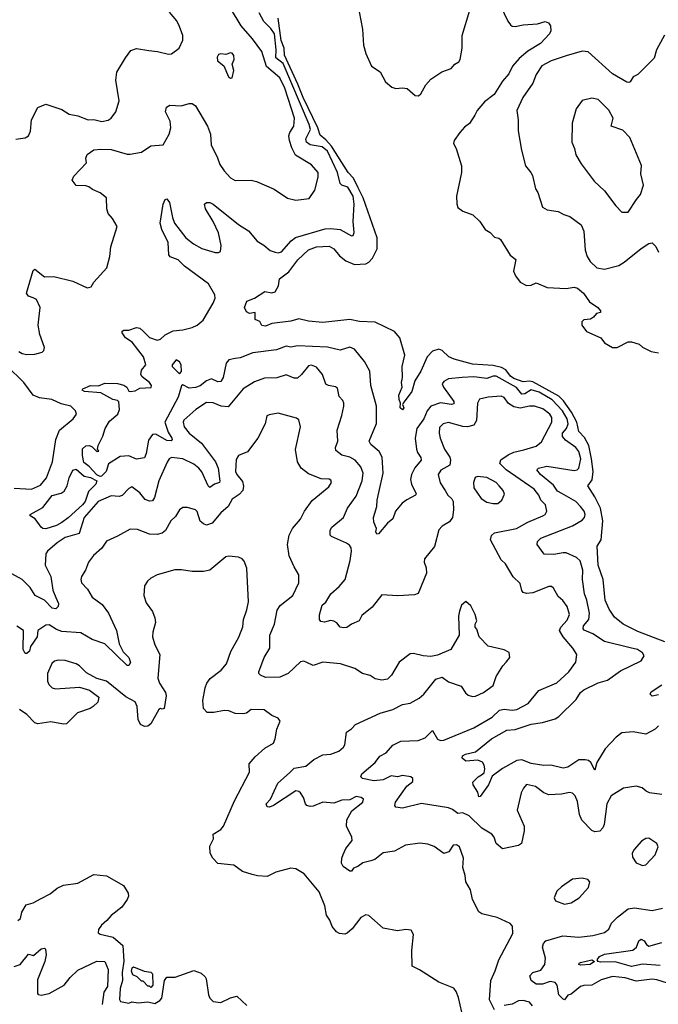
# Model space of a CAD drawing. Extents: x 2133461 to 2293071, y 753526 to 916327.
# Tile 327 of 459: x 2219130 to 2223144, y 897575 to 903765. Entities that reach past the tile are written whole.
import ezdxf

# ---------------------------------------------------------------- set-up
doc = ezdxf.new("R2010")
doc.units = 0

msp = doc.modelspace()

# ---------------------------------------------------------------- linework, layer by layer
at = {"layer": '0CON10XD'}
for points in [[(2219125, 901678.7), (2219145, 901665.3), (2219175, 901660), (2219225, 901662.7), (2219271.2, 901675), (2219282, 901685), (2219286, 901705), (2219255.8, 901785), (2219245.8, 901845), (2219258.8, 901955), (2219236.1, 902006.1), (2219215, 902016), (2219185, 902027.1), (2219171.9, 902045), (2219215, 902187.5), (2219225, 902196.7), (2219285, 902149.1), (2219345, 902150.4), (2219465, 902121.5), (2219555, 902078.6), (2219578.8, 902085), (2219595.8, 902115), (2219677.1, 902205), (2219695.6, 902275), (2219702.4, 902337.6), (2219743.3, 902465), (2219714.3, 902514.3), (2219685.6, 902545.6), (2219677.5, 902575), (2219676.2, 902645), (2219635, 902675.6), (2219587.1, 902697.1), (2219565, 902714), (2219545, 902720.8), (2219485, 902722.5), (2219460, 902755), (2219469.7, 902780.3), (2219550, 902865), (2219546.2, 902895), (2219553.3, 902916.7), (2219595, 902946.5), (2219639.6, 902950.4), (2219705, 902948.7), (2219805, 902919.6), (2219825, 902919.1), (2219895, 902931.9), (2219955, 902972.5), (2220032.7, 902977.3), (2220069.4, 903045), (2220078.9, 903085), (2220075.7, 903125.7), (2220047.1, 903185), (2220052, 903215), (2220073.3, 903226.7), (2220145, 903223.3), (2220195, 903238.5), (2220215, 903236.9), (2220235, 903224), (2220311.2, 903095), (2220328.5, 903045), (2220333.5, 902975), (2220371.7, 902901.7), (2220388.2, 902855), (2220415, 902814.2), (2220455, 902770.8), (2220485, 902754.4), (2220585, 902756.4), (2220617.6, 902747.6), (2220729.3, 902699.3), (2220812.9, 902642.9), (2220865, 902630.8), (2220950.3, 902639.7), (2220985, 902693.3), (2221006.9, 902775), (2221006.9, 902805), (2220965, 902851.4), (2220863.3, 902913.3), (2220839.6, 902959.6), (2220824.7, 903005), (2220822.2, 903035), (2220827.3, 903055), (2220853.8, 903095), (2220856.5, 903145), (2220796.5, 903335), (2220765, 903399.1), (2220680.3, 903470.3), (2220651.5, 903565), (2220593.1, 903645), (2220521.5, 903725), (2220455, 903836.9)], [(2221264.1, 903814.1), (2221284.2, 903705), (2221291.2, 903605), (2221305, 903552.5), (2221341.7, 903471.7), (2221395, 903436.7), (2221430, 903375), (2221469.5, 903339.5), (2221495, 903331.2), (2221535, 903336.2), (2221565, 903332), (2221615, 903287.5), (2221636.7, 903285), (2221652.1, 903297.9), (2221682, 903355), (2221715, 903391.2), (2221784.1, 903435.9), (2221841.7, 903458.3), (2221865.4, 903484.6), (2221890, 903500), (2221899.1, 903515), (2221910.4, 903585), (2221911.9, 903665), (2221959.2, 903825)], [(2222152.6, 903852.6), (2222198.6, 903755), (2222215, 903732), (2222225, 903724.2), (2222245, 903721.4), (2222295, 903731.8), (2222385, 903738.1), (2222433.6, 903753.6), (2222452.5, 903745), (2222466.7, 903725), (2222468.8, 903695), (2222458.8, 903675), (2222402.9, 903615), (2222323.5, 903566.5), (2222269, 903521), (2222227.5, 903472.5), (2222205, 903424.3), (2222165, 903378), (2222112.5, 903295), (2222050.8, 903249.2), (2222005.8, 903194.2), (2221989.8, 903165), (2221957.1, 903112.8), (2221925, 903089.6), (2221895.4, 903055), (2221861.2, 903005), (2221857, 902987), (2221873.9, 902953.9), (2221906.2, 902845), (2221906.2, 902805), (2221876, 902655), (2221876.4, 902606.4), (2221883.9, 902583.9), (2221915, 902560), (2221978.3, 902538.3), (2222022.5, 902495), (2222056.1, 902446.1), (2222087.3, 902427.3), (2222115, 902396.7), (2222141.7, 902391.7), (2222152.3, 902382.3), (2222212.5, 902285), (2222248.2, 902258.2), (2222233.7, 902183.7), (2222245.7, 902155), (2222275, 902114.2), (2222315, 902093.8), (2222345, 902096.2), (2222375, 902110), (2222445, 902080.8), (2222564.1, 902075.9), (2222614.2, 902084.2), (2222635, 902077.1), (2222673.8, 902045), (2222712, 901992), (2222763.3, 901955), (2222780, 901935), (2222780, 901925), (2222755, 901917.5), (2222735.9, 901894.1), (2222718, 901882), (2222675, 901878.8), (2222664, 901865), (2222663.9, 901843.9), (2222693.3, 901805), (2222783.3, 901765), (2222805, 901734), (2222855, 901704.2), (2222885, 901704), (2222955, 901738.6), (2222975, 901740), (2223024.2, 901724.2), (2223045, 901706.7), (2223098.9, 901678.9), (2223145, 901670.9)], [(2219105, 903014), (2219165, 903021.2), (2219185.8, 903034.2), (2219196.9, 903063.1), (2219203.3, 903135), (2219245, 903212), (2219295, 903232.9), (2219395, 903200), (2219440.3, 903170.3), (2219495, 903160.8), (2219560, 903135), (2219595, 903136.2), (2219645.6, 903125.6), (2219686.9, 903133.1), (2219705, 903145.8), (2219734.4, 903185), (2219755.8, 903255), (2219733.5, 903385), (2219740.6, 903435), (2219794.5, 903525.5), (2219829.5, 903570.5), (2219865, 903584.2), (2219941.7, 903571.7), (2219995.5, 903565.5), (2220065, 903547.5), (2220085, 903550), (2220133.3, 903585), (2220156, 903635), (2220155.8, 903665), (2220135, 903722.5), (2220117.3, 903757.3), (2220070.9, 903810.9)], [(2223185, 899854), (2223015, 899917.9), (2222922.9, 899965), (2222869.1, 900009.1), (2222835, 900059.2), (2222809.6, 900115), (2222797.6, 900245), (2222765.9, 900335), (2222759.2, 900455), (2222784.2, 900495.8), (2222795.3, 900615), (2222779.8, 900695), (2222745.4, 900765), (2222701.2, 900835), (2222727.6, 900872.4), (2222734, 900925), (2222724.8, 901005.2), (2222707.1, 901087), (2222679.2, 901139.2), (2222644.1, 901175), (2222631.3, 901235), (2222597.3, 901297.3), (2222548.2, 901368.2), (2222518, 901398), (2222355, 901489), (2222335, 901493), (2222295, 901487.6), (2222235, 901508.4), (2222215, 901523.4), (2222185, 901562.8), (2222157.4, 901577.4), (2222105, 901590.8), (2221975, 901599.8), (2221861.5, 901631.5), (2221828, 901645), (2221784.3, 901684.3), (2221765, 901694.2), (2221725, 901681.5), (2221690.7, 901645), (2221652.1, 901555), (2221614.2, 901495), (2221595, 901426.7), (2221540, 901355), (2221536.7, 901345), (2221543.8, 901325), (2221535, 901312), (2221521.9, 901325), (2221524, 901355), (2221515, 901376.7), (2221512.8, 901405), (2221534.3, 901455), (2221528.8, 901485), (2221535.4, 901515), (2221533.3, 901585), (2221551.5, 901655), (2221518.9, 901765), (2221485, 901805.6), (2221365, 901862.9), (2221265, 901867.3), (2221205, 901880.7), (2221035, 901861.1), (2220945, 901870), (2220885, 901884.5), (2220835, 901869.6), (2220715.7, 901854.3), (2220675, 901838.8), (2220651.7, 901841.7), (2220638.3, 901868.3), (2220610.7, 901880.7), (2220610, 901925), (2220575, 901917.5), (2220555, 901927.5), (2220543.8, 901955), (2220557.5, 901995), (2220606.3, 902013.7), (2220671.2, 902055), (2220715, 902048.1), (2220735.5, 902054.5), (2220757.4, 902092.6), (2220763.8, 902135), (2220820.8, 902179.2), (2220877.5, 902255), (2220945, 902316.9), (2220995, 902336), (2221075, 902340.9), (2221105, 902323.8), (2221140.7, 902280.7), (2221179.4, 902249.4), (2221235, 902226.2), (2221305, 902229.7), (2221325, 902241.1), (2221346.5, 902265), (2221377, 902325), (2221376.1, 902393.9), (2221288.7, 902645), (2221257.2, 902707.2), (2221228, 902768), (2221194.1, 902804.1), (2221088.9, 902968.9), (2221055, 903008.5), (2221018, 903038), (2221003.9, 903085), (2220910.6, 903275), (2220879, 903359), (2220795, 903542.1), (2220791.6, 903585), (2220774.1, 903634.1), (2220755.2, 903775)], [(2221232.7, 902427.3), (2221226.1, 902495), (2221232, 902605), (2221225, 902655.6), (2221192.3, 902712.3), (2221155, 902724.6), (2221145.2, 902735.2), (2221127.6, 902805), (2221065, 902938.4), (2221031.1, 902965), (2220955, 902979), (2220932.1, 902995), (2220928.1, 903015), (2220956.9, 903075), (2220950.3, 903105), (2220785, 903488.4), (2220739.5, 903525), (2220741.9, 903575), (2220732.4, 903675), (2220709.2, 903709.2), (2220663.9, 903753.9), (2220635, 903806.9)], [(2223182.2, 903667.8), (2223133.3, 903575), (2223116.8, 903523.2), (2223015, 903420), (2222985, 903406.2), (2222967.5, 903375), (2222959.3, 903370.7), (2222945, 903372), (2222855, 903424.4), (2222703, 903563), (2222665, 903565.7), (2222565, 903538.1), (2222470, 903505), (2222412, 903475), (2222375, 903420), (2222354.2, 903365), (2222292, 903275), (2222253.6, 903193.6), (2222263.3, 903135), (2222263.8, 903065), (2222284, 902945), (2222310, 902845), (2222343.3, 902803.3), (2222352.9, 902785), (2222371.9, 902701.9), (2222387.3, 902677.3), (2222416.1, 902586.1), (2222445, 902570), (2222515, 902558.8), (2222549.3, 902539.3), (2222587.3, 902527.3), (2222658, 902475), (2222675.8, 902435), (2222684.2, 902315), (2222695.8, 902275), (2222715, 902244.2), (2222758, 902205), (2222805, 902195.6), (2222895, 902219.4), (2222929.9, 902240.1), (2223035, 902326.2), (2223085, 902357.8), (2223105, 902361.2), (2223128.8, 902338.8), (2223145, 902302.5)], [(2220455, 903397.5), (2220465, 903400), (2220476.2, 903445), (2220466.2, 903485), (2220478, 903515), (2220475, 903540), (2220465, 903553.3), (2220455, 903556.2), (2220425, 903546.7), (2220395, 903550), (2220380, 903545), (2220370.7, 903529.3), (2220372.5, 903505), (2220412.5, 903475), (2220442.5, 903405), (2220455, 903397.5)], [(2222955, 902553.8), (2223005.6, 902634.4), (2223032, 902665), (2223050.8, 902725), (2223034.2, 902795), (2223037, 902847), (2222965.6, 903025), (2222920.2, 903070.2), (2222846.7, 903095), (2222859.4, 903145), (2222832.9, 903195), (2222765, 903263.3), (2222725, 903271.2), (2222664.2, 903255.8), (2222628, 903205), (2222602.9, 903115), (2222599.2, 902995), (2222617.5, 902955), (2222626, 902915), (2222658.3, 902858.3), (2222739.7, 902749.7), (2222805, 902688.8), (2222876, 902595), (2222915, 902553.8), (2222955, 902553.8)], [(2223145, 899326.2), (2223123.3, 899305), (2223065, 899274), (2222985, 899287.5), (2222915, 899280.8), (2222878, 899255), (2222808.7, 899181.3), (2222757.5, 899095), (2222745, 899047.5), (2222720, 899095), (2222705, 899106.9), (2222685, 899112.2), (2222645, 899111.9), (2222575, 899066.4), (2222545, 899060), (2222467.6, 899077.6), (2222425, 899075.6), (2222345, 899089.2), (2222285, 899111.4), (2222255, 899108.9), (2222165, 899058.5), (2222100.2, 899009.8), (2222077.1, 898955), (2222025, 898882), (2222015, 898880), (2222009.3, 898909.3), (2221980.6, 898955), (2221977.5, 898972.5), (2222010.8, 899005), (2222033.2, 899016.8), (2222048.6, 899031.4), (2222053.3, 899055), (2222049.1, 899079.1), (2222037.8, 899097.8), (2222009.3, 899109.3), (2221935, 899103.4), (2221911.9, 899121.9), (2221912.6, 899137.4), (2221931.9, 899148.1), (2221995, 899162.7), (2222095.2, 899244.8), (2222191.7, 899298.2), (2222245, 899303.5), (2222345, 899336.1), (2222415, 899346.4), (2222495, 899370), (2222519.5, 899385), (2222627.7, 899492.3), (2222655.2, 899534.8), (2222675, 899552.1), (2222764.8, 899595.2), (2222825, 899613.1), (2222905, 899671.5), (2223036.2, 899735), (2223053.8, 899765), (2223044, 899785), (2223013.8, 899805), (2222966.8, 899816.8), (2222805, 899856.7), (2222731.9, 899905), (2222677.2, 899927.2), (2222672.1, 899935), (2222674, 899955), (2222707.3, 899995), (2222711.6, 900035), (2222694.8, 900114.8), (2222679.6, 900155), (2222668.2, 900245), (2222670, 900305), (2222652.4, 900362.4), (2222630, 900385), (2222565, 900412.4), (2222545, 900414), (2222487.7, 900402.3), (2222425.4, 900405.4), (2222382.5, 900465), (2222384.3, 900485), (2222405.8, 900505), (2222605, 900583.1), (2222665, 900618.1), (2222680, 900635), (2222683.3, 900655), (2222677.8, 900675), (2222654.4, 900705), (2222624.5, 900735), (2222537, 900787), (2222511, 900801), (2222485, 900837.9), (2222403.5, 900905), (2222380, 900935), (2222390, 900945), (2222442.7, 900957.3), (2222615, 900931.8), (2222634.7, 900935.3), (2222644.1, 900945.9), (2222657.4, 901005), (2222645, 901050.6), (2222625.5, 901075), (2222561.3, 901121.3), (2222541.2, 901145), (2222542.4, 901165), (2222567.1, 901195), (2222576.4, 901225), (2222570.6, 901255), (2222541.7, 901305), (2222477, 901375), (2222395, 901424), (2222345, 901438.9), (2222305, 901413), (2222285, 901411.1), (2222252.5, 901452.4), (2222125, 901524.2), (2222105, 901524.7), (2222065, 901508.2), (2221985, 901520), (2221910, 901515), (2221824, 901506), (2221795, 901490.8), (2221785.7, 901475), (2221793.5, 901455), (2221858.2, 901365), (2221859.2, 901350.8), (2221843.7, 901346.3), (2221775, 901355.3), (2221713.6, 901335), (2221690.3, 901305), (2221670, 901255), (2221626.2, 901195), (2221615.3, 901135), (2221624, 901065), (2221629.6, 901045), (2221652, 901012), (2221653.4, 900996.6), (2221613.3, 900946.8), (2221592.9, 900905), (2221587.1, 900875), (2221591.8, 900845), (2221621.2, 900785), (2221617.5, 900775), (2221563, 900747), (2221534.3, 900725), (2221492.2, 900675), (2221475, 900626.7), (2221441.1, 900598.9), (2221385, 900533.3), (2221375, 900530), (2221367.5, 900545), (2221373, 900567), (2221355.5, 900605.5), (2221352.7, 900635), (2221374.5, 900705), (2221376.1, 900745), (2221387.9, 900792.1), (2221413.6, 900915), (2221407.5, 901015), (2221389.9, 901049.9), (2221336.9, 901095), (2221325.6, 901115), (2221373.1, 901226.9), (2221371.5, 901335), (2221336.4, 901465), (2221330, 901555), (2221297.1, 901615), (2221235, 901693.1), (2221205, 901706.5), (2221145, 901688.1), (2221065, 901707.1), (2220875, 901714.6), (2220835, 901706.5), (2220805, 901713.3), (2220745, 901690), (2220595, 901669.6), (2220515, 901639.3), (2220484.3, 901634.3), (2220445, 901625.7), (2220426.9, 901605), (2220408.8, 901515), (2220395, 901490), (2220375, 901488), (2220335, 901506.5), (2220305, 901494.3), (2220265, 901463.2), (2220235, 901452), (2220195, 901449.3), (2220155, 901469.2), (2220146.8, 901463.2), (2220125, 901392), (2220042.1, 901235), (2220062.2, 901172.2), (2220085.8, 901134.2), (2220088.6, 901125), (2220082.9, 901117.1), (2220055, 901120), (2219985, 901160), (2219965, 901156.7), (2219939.1, 901120.9), (2219925, 901037.5), (2219915, 901010.8), (2219865, 901001.5), (2219815, 901023.8), (2219760.9, 901019.1), (2219687.5, 900972.5), (2219673.1, 900925), (2219645, 900894.5), (2219635, 900892.5), (2219614.1, 900904.1), (2219565.9, 900955.9), (2219532.1, 900982.1), (2219524.6, 901025.4), (2219525, 901067.5), (2219545, 901086.9), (2219568, 901088), (2219585, 901080), (2219615, 901050), (2219628.3, 901051.7), (2219620, 901065), (2219623, 901087), (2219652.7, 901147.3), (2219666.5, 901195), (2219695, 901241.9), (2219747.1, 901285), (2219758, 901315), (2219752.5, 901362.5), (2219745, 901370), (2219715, 901377.8), (2219639.8, 901419.8), (2219536.7, 901426.7), (2219523.3, 901435), (2219527.5, 901445), (2219574.5, 901465.5), (2219625, 901464), (2219665, 901478.9), (2219745, 901476.9), (2219785, 901468), (2219802.5, 901455), (2219815, 901430), (2219825, 901427.5), (2219855, 901432.5), (2219885, 901447.5), (2219957, 901453), (2219957.5, 901465), (2219946.7, 901485), (2219900.3, 901520.3), (2219891.4, 901535), (2219895, 901562), (2219923.3, 901595), (2219908.5, 901645), (2219837.5, 901737.5), (2219795, 901764.2), (2219773, 901797), (2219773.6, 901806.4), (2219785, 901812.5), (2219815, 901813.3), (2219865, 901829.2), (2219885, 901825.8), (2219906, 901806), (2219945, 901767.5), (2219995, 901749.7), (2220015, 901756.6), (2220045, 901783.3), (2220095, 901808.2), (2220155.5, 901814.5), (2220215, 901830.5), (2220245.7, 901845), (2220282.9, 901875), (2220347, 901983), (2220357.5, 902015), (2220355.5, 902035), (2220316.9, 902105), (2220166.2, 902216.2), (2220125.8, 902255.8), (2220075, 902274.4), (2220066.3, 902286.3), (2220062.1, 902365), (2220023.6, 902445), (2220012, 902485), (2220032.4, 902605), (2220045, 902634.2), (2220055, 902638), (2220070.9, 902615), (2220090.4, 902520.4), (2220103.9, 902485), (2220173.7, 902393.7), (2220223.3, 902355), (2220275, 902326.2), (2220357.8, 902302.2), (2220379.4, 902300.6), (2220392.3, 902307.7), (2220396.4, 902345), (2220378.9, 902425), (2220346.9, 902496.9), (2220297.5, 902575), (2220292.5, 902605), (2220305, 902616.2), (2220325, 902615.7), (2220346, 902605), (2220505, 902477.1), (2220568.2, 902438.2), (2220621.5, 902371.5), (2220665, 902346.9), (2220705, 902314.4), (2220735, 902303.6), (2220755, 902300), (2220775, 902305.6), (2220835.2, 902374.8), (2220864.3, 902395.7), (2221050.2, 902449.8), (2221085, 902452.4), (2221144.7, 902444.7), (2221215, 902406.2), (2221225, 902407.5), (2221232.7, 902427.3)], [(2219095, 900820.4), (2219205, 900812.5), (2219261.4, 900838.6), (2219297.8, 900885), (2219336.9, 900985), (2219357.1, 901125), (2219380, 901185), (2219466.2, 901255), (2219486.2, 901285), (2219480, 901305), (2219452, 901335), (2219390.2, 901350.2), (2219332, 901378), (2219255, 901388.5), (2219214.4, 901405), (2219156.2, 901485), (2219049.3, 901589.3)], [(2223165, 898894), (2223087.5, 898905), (2223066.7, 898915), (2223043, 898937), (2223005, 898947.5), (2222925, 898934.3), (2222848, 898885), (2222820.6, 898835), (2222803.3, 898705), (2222795, 898683.8), (2222776.4, 898663.6), (2222745, 898658.6), (2222725, 898668), (2222663.4, 898733.4), (2222648.9, 898768.9), (2222635, 898851.2), (2222621.4, 898885), (2222605, 898902), (2222585, 898907.5), (2222535, 898895.7), (2222455, 898891.4), (2222425, 898904), (2222372, 898945), (2222315, 898956.5), (2222295.6, 898935), (2222281.1, 898905), (2222256, 898795), (2222300.8, 898695), (2222300.8, 898665), (2222284.1, 898585.9), (2222265, 898574.3), (2222165, 898552), (2222125.3, 898585.3), (2222112.2, 898625), (2222097.1, 898645), (2222035, 898682.5), (2221955, 898759.6), (2221915, 898778.5), (2221883.3, 898775), (2221850.7, 898800.7), (2221825, 898811.1), (2221655, 898838.5), (2221535, 898808.6), (2221494.2, 898814.2), (2221486.7, 898825), (2221492, 898845), (2221563.6, 898946.4), (2221600, 898975), (2221600, 898995), (2221587.5, 899005), (2221535, 899013.6), (2221504.2, 899005.8), (2221465, 899011.2), (2221415, 898986.2), (2221355, 898979.3), (2221285, 898994.4), (2221273.8, 899005), (2221280, 899025), (2221364.4, 899095.6), (2221394.4, 899135.6), (2221433.2, 899156.8), (2221475.5, 899204.5), (2221525, 899230.4), (2221633.7, 899233.7), (2221678.9, 899251.1), (2221725, 899297.5), (2221755, 899241.4), (2221773.8, 899233.8), (2221795, 899235.5), (2221985, 899312.3), (2222099, 899381), (2222145, 899424.2), (2222175, 899429.7), (2222225, 899424), (2222255, 899428.9), (2222325, 899465.5), (2222392.9, 899547.1), (2222505, 899595.5), (2222581.9, 899665), (2222624.3, 899725), (2222631.4, 899775), (2222606.9, 899815), (2222544.8, 899884.8), (2222523.3, 899925), (2222530, 899945), (2222570.9, 899989.1), (2222584.6, 900025), (2222570, 900075), (2222544, 900114), (2222515, 900138.6), (2222485, 900191.2), (2222471.7, 900201.7), (2222455, 900202.5), (2222355, 900162.1), (2222315, 900157.5), (2222293.8, 900163.8), (2222285.6, 900175.6), (2222275, 900220), (2222232.1, 900262.1), (2222184, 900345), (2222155, 900370), (2222088.5, 900495), (2222095, 900522.5), (2222115, 900538.8), (2222253.1, 900566.9), (2222323.1, 900606.9), (2222417.5, 900645), (2222431.9, 900655), (2222443.1, 900675), (2222435.6, 900715), (2222404.7, 900744.7), (2222392.3, 900775), (2222363.3, 900813.3), (2222186.9, 900935), (2222147.7, 900975), (2222153.1, 900996.9), (2222200.6, 901029.4), (2222235, 901045.9), (2222299.3, 901060.7), (2222377, 901083), (2222408.9, 901111.1), (2222474.6, 901235), (2222475, 901263.3), (2222462.7, 901285), (2222418.2, 901318.2), (2222365.5, 901334.5), (2222335, 901335.3), (2222275, 901323.6), (2222235, 901331.5), (2222202.8, 901352.8), (2222175, 901389.5), (2222155, 901397.7), (2222075, 901391.8), (2222020.5, 901379.5), (2222006.7, 901355), (2222000.5, 901245), (2221985, 901216.6), (2221945, 901204.3), (2221915, 901206.5), (2221825, 901233.5), (2221792.5, 901225), (2221769.1, 901200.9), (2221765.7, 901165), (2221772.2, 901135), (2221800.4, 901065), (2221833.4, 901015), (2221837.1, 900995), (2221832.7, 900965), (2221776.9, 900933.1), (2221760, 900905), (2221772.7, 900852.7), (2221803.3, 900805), (2221820, 900775), (2221845, 900753.5), (2221855.3, 900735.3), (2221857.4, 900682.6), (2221850.6, 900635), (2221831.9, 900608.1), (2221785, 900580), (2221765, 900558), (2221736.7, 900453.3), (2221673.8, 900375), (2221671.2, 900355), (2221685, 900320), (2221685.8, 900285), (2221635, 900156.7), (2221611.7, 900148.3), (2221507.1, 900142.9), (2221405, 900149.2), (2221345, 900070.8), (2221279.7, 900020.3), (2221263.3, 899985), (2221215, 899965.8), (2221185.6, 899944.4), (2221165, 899942), (2221145, 899946.7), (2221124.2, 899974.2), (2221105, 899984.3), (2221083, 899987), (2221045, 899977.1), (2221022.3, 899982.3), (2221013.6, 899993.6), (2221013.9, 900023.9), (2221031.2, 900085), (2221055, 900103.3), (2221085.6, 900155), (2221138.9, 900201.1), (2221174.7, 900245.3), (2221207.7, 900365), (2221216, 900424), (2221212.9, 900445), (2221202, 900462), (2221185, 900473.8), (2221090, 900515), (2221082, 900525), (2221080.8, 900555), (2221092, 900575), (2221166, 900635), (2221190.6, 900695), (2221245, 900769.2), (2221281.8, 900865), (2221288.2, 900915), (2221274, 900954), (2221239.4, 900995), (2221205, 901013.8), (2221155, 901026.5), (2221117.6, 901057.6), (2221114.5, 901075), (2221129.4, 901115), (2221125.7, 901184.3), (2221153.8, 901276.2), (2221168.2, 901335), (2221167.5, 901355), (2221161.3, 901371.3), (2221138.6, 901395), (2221127.4, 901447.4), (2221115, 901456.9), (2221070, 901465), (2221055, 901474.4), (2221033.1, 901535), (2220995, 901580.4), (2220965, 901592.3), (2220945, 901589.1), (2220901.8, 901535), (2220875, 901511.2), (2220855, 901512), (2220805, 901532.9), (2220746.1, 901513.9), (2220669.3, 901510.7), (2220605, 901488.5), (2220535, 901444.3), (2220439.5, 901330.5), (2220395.6, 901335.6), (2220345, 901355.7), (2220305, 901358), (2220236.2, 901315), (2220162.2, 901247.8), (2220157.8, 901235), (2220163.6, 901205), (2220195.6, 901165), (2220273.2, 901103.2), (2220360.3, 900985), (2220376.9, 900945), (2220387.1, 900862.9), (2220386.2, 900855), (2220355, 900845.5), (2220325, 900824.2), (2220313.6, 900835), (2220275, 900921.5), (2220255, 900945.3), (2220225, 900970.3), (2220155.6, 901005), (2220085, 901012.5), (2220070, 901005), (2220056.7, 900983.3), (2220004.8, 900865.2), (2219978.2, 900761.8), (2219965, 900740.6), (2219945, 900737.1), (2219918.8, 900748.8), (2219885, 900790.8), (2219835, 900827.5), (2219815, 900816.7), (2219775, 900774.5), (2219755, 900768.2), (2219705, 900771.1), (2219623.7, 900736.3), (2219534.6, 900635), (2219504.7, 900535.3), (2219415, 900510), (2219365, 900475.5), (2219305.5, 900424.5), (2219293.6, 900406.4), (2219291.1, 900335), (2219325.3, 900265), (2219338.8, 900178.8), (2219356.6, 900133.4)], [(2220135, 901537.5), (2220146.7, 901553.3), (2220145.2, 901595.2), (2220135, 901614.4), (2220114.2, 901625.8), (2220088, 901595), (2220087.5, 901585), (2220135, 901537.5)], [(2222186.7, 899725), (2222210, 899755), (2222205.9, 899785.9), (2222175, 899803.3), (2222075, 899826.7), (2222017.5, 899885), (2222003.6, 899933.6), (2221993.3, 899945), (2221993.3, 899965), (2222002.5, 899985), (2221993.3, 900025), (2221965, 900080), (2221935, 900107.5), (2221907.5, 900085), (2221894.1, 900045.9), (2221888.8, 900015), (2221891.2, 899895), (2221840, 899805), (2221755, 899770), (2221715, 899762), (2221665, 899765.8), (2221605, 899781.2), (2221585, 899778), (2221514, 899725), (2221466.6, 899643.4), (2221441.7, 899618.3), (2221405, 899612.9), (2221365, 899620.8), (2221331.7, 899641.7), (2221285, 899655.8), (2221236.8, 899686.8), (2221146.4, 899716.4), (2221035, 899725.5), (2220975, 899706), (2220935, 899724.5), (2220915, 899731.9), (2220895, 899727.5), (2220817.5, 899655), (2220765, 899631.9), (2220675, 899630), (2220642.5, 899645), (2220633.3, 899655), (2220633.8, 899665), (2220666, 899755), (2220702.2, 899815), (2220702.5, 899895), (2220731.6, 899965), (2220747.2, 900052.8), (2220767.2, 900082.8), (2220846.9, 900145), (2220884.3, 900225), (2220884, 900275), (2220854.3, 900324.3), (2220823.5, 900395), (2220813.2, 900465), (2220823.8, 900525), (2220845, 900566.9), (2220895, 900625.7), (2220919.5, 900675), (2220968.3, 900741.7), (2221072.4, 900827.6), (2221090, 900855), (2221085, 900870), (2221075, 900876), (2221025, 900879.2), (2220945, 900910), (2220900, 900945), (2220875.8, 900985), (2220862.4, 901062.4), (2220895.7, 901204.3), (2220885, 901250), (2220870.5, 901260.5), (2220755, 901291.9), (2220698.8, 901281.2), (2220684, 901275), (2220672.2, 901225), (2220626.3, 901133.7), (2220560.9, 901049.1), (2220505.6, 901024.4), (2220489.7, 901000.3), (2220486.7, 900925), (2220495.6, 900905), (2220530.9, 900860.9), (2220537.1, 900832.9), (2220532.3, 900805), (2220509.9, 900780.1), (2220465, 900750), (2220441.1, 900705), (2220395, 900665.6), (2220340.4, 900599.6), (2220305, 900588), (2220284.7, 900594.7), (2220265, 900612.5), (2220245, 900673.3), (2220235, 900683.8), (2220185, 900697.5), (2220155, 900698.8), (2220135, 900683.3), (2220109.1, 900640.9), (2220080.8, 900615), (2220046.1, 900553.9), (2220025, 900536), (2219995, 900529.5), (2219945, 900529.6), (2219870.8, 900560.8), (2219825, 900562.9), (2219745, 900517.1), (2219675, 900486), (2219646.7, 900443.3), (2219593.1, 900396.9), (2219562.9, 900355), (2219544.4, 900305), (2219519.2, 900265), (2219514.2, 900245), (2219518, 900225), (2219557.1, 900185), (2219585.8, 900135), (2219647.6, 900087.6), (2219687.9, 900035), (2219738.4, 899925), (2219755, 899840.6), (2219781.2, 899791.2), (2219816.8, 899755), (2219826, 899724), (2219815, 899704.4), (2219805, 899705.5), (2219665, 899842.2), (2219585, 899868.6), (2219515, 899911.1), (2219395, 899919.7), (2219361.6, 899931.6), (2219315, 899960.6), (2219295, 899958.6), (2219244.7, 899925.3), (2219238.9, 899885), (2219198.2, 899825), (2219191.4, 899795), (2219175, 899781.4), (2219165, 899780.8), (2219151.9, 899805), (2219154.3, 899925), (2219112.5, 899952.5)], [(2219295, 900564.6), (2219275.6, 900565.6), (2219264.5, 900574.5), (2219227, 900627), (2219196.7, 900645), (2219196.7, 900655), (2219275, 900699.1), (2219335, 900773.9), (2219391.1, 900788.9), (2219409.3, 900800.7), (2219428.2, 900835), (2219440, 900885), (2219465, 900931.9), (2219485, 900939.2), (2219535, 900896.2), (2219575, 900886.2), (2219613.8, 900865), (2219608.8, 900845), (2219561.7, 900798.3), (2219540.9, 900735), (2219525, 900715.4), (2219435, 900633.8), (2219394.4, 900605), (2219361.4, 900585), (2219295, 900564.6)], [(2222105, 900722.5), (2222135, 900724.4), (2222160, 900745), (2222176.9, 900783.1), (2222168.1, 900805), (2222144.4, 900835), (2222124.7, 900854.7), (2222065, 900886.4), (2222006.7, 900893.3), (2221992.3, 900887.7), (2221982.5, 900855), (2221985, 900822.5), (2222030.6, 900755), (2222065, 900731.8), (2222105, 900722.5)], [(2221907.8, 897525), (2221888, 897618), (2221874.2, 897655), (2221857.5, 897677.5), (2221764.4, 897714.4), (2221642.7, 897792.7), (2221596.7, 897815), (2221593.9, 897913.9), (2221606, 898015), (2221591.2, 898041.2), (2221555.9, 898045.9), (2221505, 898038), (2221415, 898054.2), (2221325, 898133.3), (2221305, 898138.8), (2221275, 898121.2), (2221219.5, 898050.5), (2221187.3, 898022.7), (2221173.9, 898016.1), (2221140.5, 898020.5), (2221121.7, 898031.7), (2221093.8, 898065), (2221080, 898105), (2221058.8, 898135), (2221047.5, 898195), (2221012.3, 898282.3), (2220917.5, 898395), (2220865.9, 898425.9), (2220835, 898431.2), (2220740, 898405), (2220685, 898378), (2220625, 898382.5), (2220591.7, 898391.7), (2220531.1, 898411.1), (2220475, 898450), (2220375, 898460.8), (2220344.5, 898494.5), (2220327.5, 898525), (2220325, 898570), (2220348, 898615), (2220346, 898645), (2220395, 898674.2), (2220410, 898695), (2220480, 898855), (2220574.3, 899035), (2220572.6, 899087.4), (2220609.3, 899130.7), (2220670, 899185), (2220725, 899216.7), (2220736, 899245), (2220746.2, 899305), (2220766.2, 899355), (2220753.6, 899373.6), (2220715, 899391.2), (2220666.6, 899426.6), (2220585, 899428.6), (2220554.5, 899405.5), (2220535, 899401.1), (2220485, 899404.4), (2220445, 899420), (2220415, 899421.9), (2220351.1, 899408.9), (2220308.9, 899408.9), (2220284.4, 899435), (2220281.8, 899485), (2220295.3, 899565), (2220306.8, 899595), (2220326.6, 899623.4), (2220397.1, 899675), (2220430.4, 899715), (2220456.9, 899793.1), (2220507.7, 899882.3), (2220531.7, 899948.3), (2220535.6, 899995), (2220558.1, 900055), (2220567.5, 900105), (2220557, 900317), (2220540.5, 900360.5), (2220527.5, 900375), (2220505, 900386), (2220445, 900392), (2220425, 900388), (2220325, 900303.8), (2220285, 900296.7), (2220215, 900296.2), (2220147.3, 900307.3), (2220105, 900307.1), (2219994.4, 900275.6), (2219953.3, 900255), (2219933.8, 900235), (2219913.8, 900205), (2219909.2, 900145), (2219925, 900100), (2219965.4, 900045.4), (2219978.9, 900005), (2219982.9, 899975), (2219965.8, 899915), (2219964.2, 899885.8), (2219979.4, 899835), (2220010.6, 899775), (2219998.5, 899625), (2220008.9, 899595), (2220045.7, 899535), (2220050, 899515), (2220037.1, 899435), (2220025, 899430), (2220015, 899434), (2220005, 899427.5), (2219955, 899337.5), (2219935, 899324.3), (2219915, 899320.6), (2219890, 899335), (2219874.5, 899365), (2219867.8, 899447.8), (2219855, 899477.1), (2219797.4, 899507.4), (2219675, 899607.1), (2219615, 899624.3), (2219548.9, 899658.9), (2219505, 899704), (2219485, 899715.8), (2219416, 899736), (2219371.5, 899738.5), (2219348.7, 899731.3), (2219332.9, 899717.1), (2219305.8, 899654.2), (2219305.7, 899605.7), (2219313.4, 899585), (2219335, 899565.4), (2219355, 899558.7), (2219505, 899568.6), (2219569.1, 899549.1), (2219628, 899505), (2219622, 899475), (2219592.3, 899447.7), (2219572.5, 899435), (2219493, 899407), (2219425, 899338.8), (2219405, 899336), (2219325, 899351.4), (2219245, 899337.5), (2219225, 899343.8), (2219175, 899396.2), (2219128.9, 899428.9)], [(2219356.6, 900133.4), (2219373.4, 900095), (2219372.7, 900075), (2219357.9, 900062.1), (2219335, 900064.8), (2219285, 900115.3), (2219227.5, 900145), (2219196.2, 900195), (2219144.6, 900245), (2219015, 900317.5)], [(2222115, 897541.2), (2222083.4, 897603.4), (2222091.4, 897725), (2222119.2, 897785), (2222142, 897855), (2222228.8, 898021.2), (2222226.4, 898066.4), (2222213.6, 898083.6), (2222130.3, 898120.3), (2222034.2, 898144.2), (2222015, 898156.7), (2221975.8, 898235), (2221964.3, 898295), (2221934.4, 898345), (2221930.6, 898385), (2221914.5, 898435), (2221920, 898495), (2221894, 898565), (2221875, 898577.5), (2221855, 898576.5), (2221827, 898533), (2221795, 898523.8), (2221735, 898568), (2221695, 898582), (2221645, 898588), (2221554.1, 898575.9), (2221485, 898538.6), (2221415, 898527.1), (2221361.4, 898485), (2221336.3, 898476.3), (2221285.7, 898465), (2221255, 898441.4), (2221228.7, 898431.3), (2221215, 898413.3), (2221205, 898413.3), (2221162.4, 898442.4), (2221152.4, 898462.4), (2221153.8, 898495), (2221162.1, 898517.9), (2221180.6, 898555), (2221220, 898605), (2221217.1, 898625), (2221184.5, 898695), (2221186.5, 898735), (2221217.5, 898792.5), (2221287.1, 898845), (2221290, 898865), (2221276.2, 898875), (2221245, 898882.3), (2221205, 898860), (2221155, 898858), (2221105, 898839.2), (2221035, 898846), (2220975, 898820), (2220955, 898818.2), (2220935, 898824.4), (2220925.6, 898835), (2220914.5, 898875), (2220895.6, 898905), (2220883.9, 898913.9), (2220865, 898916.2), (2220725, 898826), (2220700, 898815), (2220685, 898816.2), (2220680, 898835), (2220705.5, 898864.5), (2220752.5, 898965), (2220825, 899030.8), (2220855, 899059.7), (2220928.3, 899071.7), (2220979.2, 899115), (2221035, 899144.4), (2221085, 899146.7), (2221135, 899167.5), (2221165, 899191.2), (2221173, 899207), (2221184.2, 899285.8), (2221215, 899306.2), (2221240, 899335), (2221394.6, 899405.4), (2221475, 899427.8), (2221535, 899459.2), (2221585, 899469.2), (2221640.3, 899499.7), (2221670, 899525), (2221745, 899620), (2221785, 899632.5), (2221825, 899601.4), (2221905, 899576), (2221932.7, 899532.7), (2221948.8, 899518.8), (2221975, 899510.8), (2221995, 899512.5), (2222045, 899535.8), (2222105, 899578.8), (2222123.8, 899635), (2222166.4, 899703.6), (2222186.7, 899725)], [(2223145, 899520), (2223105, 899512.9), (2223092.9, 899525), (2223099.7, 899540.3), (2223165, 899582.9)], [(2223045, 898448.8), (2223065, 898452), (2223123.8, 898515), (2223143.3, 898565), (2223135, 898586.7), (2223085, 898618.8), (2223065, 898617.5), (2223038.8, 898601.2), (2222991.4, 898548.6), (2222979.6, 898525), (2222981.2, 898501.2), (2223004.4, 898464.4), (2223045, 898448.8)], [(2219118.3, 898101.7), (2219135.8, 898115), (2219143.3, 898155), (2219170.4, 898199.6), (2219215, 898213.8), (2219265, 898240.6), (2219321.1, 898268.9), (2219366.2, 898305), (2219405, 898324), (2219495, 898336.2), (2219595, 898390.8), (2219675, 898382.5), (2219782.7, 898322.7), (2219812, 898275), (2219814.2, 898255), (2219805.7, 898235), (2219771.2, 898185), (2219705.4, 898134.6), (2219678.7, 898101.3), (2219645, 898073.8), (2219626.2, 898045), (2219623.3, 898025), (2219636.1, 898016.1), (2219717.6, 897997.6), (2219778.9, 897945), (2219783.5, 897846.5), (2219773.1, 897775), (2219776.9, 897725), (2219761.2, 897675), (2219758, 897605), (2219763, 897593), (2219815, 897582.3), (2219835, 897591.4), (2219875, 897584), (2219935, 897591.2), (2219979, 897581), (2220010.4, 897599.6), (2220023.8, 897615), (2220040.4, 897725), (2220053.8, 897746.2), (2220107.5, 897745), (2220225, 897787.5), (2220271.3, 897771.3), (2220295, 897748.8), (2220301.9, 897735), (2220315.8, 897635), (2220324, 897615), (2220345, 897593.8), (2220395, 897587.5), (2220455, 897615.8), (2220495, 897627.5), (2220558.3, 897568.3)], [(2222555, 898205.8), (2222595, 898212.5), (2222646.2, 898245), (2222705, 898310), (2222713.3, 898345), (2222700.7, 898360.7), (2222665, 898368), (2222605, 898361.2), (2222535, 898313.8), (2222505, 898286.2), (2222490, 898245), (2222497.5, 898225), (2222555, 898205.8)], [(2223295, 897679.6), (2223135, 897729.6), (2223105, 897733.8), (2223005, 897721.1), (2222935, 897741.6), (2222855, 897751.1), (2222785, 897729.1), (2222725, 897695.5), (2222675, 897694.6), (2222655, 897687.9), (2222595, 897638.8), (2222575, 897632.5), (2222555, 897602.5), (2222545, 897606.7), (2222518.9, 897635), (2222508.5, 897695), (2222495, 897712.5), (2222465, 897718.8), (2222415, 897701.6), (2222375, 897702.5), (2222344.2, 897724.2), (2222337.1, 897755), (2222355, 897775.8), (2222405, 897790.9), (2222430, 897825), (2222435.6, 897865), (2222416.2, 897935), (2222422.9, 897957.1), (2222436, 897974), (2222543.4, 898006.6), (2222645, 897996.8), (2222733.1, 898006.9), (2222805, 898027.5), (2222832.8, 898047.2), (2222850, 898085), (2222886.2, 898123.8), (2222955, 898175.6), (2222995, 898182.1), (2223104.5, 898165.5), (2223169.4, 898180.6)], [(2223155, 897819.8), (2223045, 897828.1), (2222975, 897812.9), (2222871.8, 897841.8), (2222780.4, 897840.4), (2222765.6, 897845), (2222758.9, 897855), (2222774.1, 897875.9), (2222805, 897891), (2222983.9, 897916.1), (2223006, 897934), (2223020.8, 897975), (2223035, 897983.8), (2223054.4, 897975), (2223070.4, 897950.4), (2223085, 897941.5), (2223165, 897964.7)], [(2219095, 897812.3), (2219133.8, 897826.2), (2219185, 897890), (2219217.3, 897882.7), (2219265, 897923.3), (2219285, 897927.5), (2219293, 897923), (2219295.9, 897885.9), (2219288.6, 897845), (2219241.8, 897728.2), (2219242.5, 897642.5), (2219246.2, 897636.2), (2219265, 897632.5), (2219315, 897642.5), (2219408.9, 897695), (2219446.6, 897743.4), (2219495, 897789.6), (2219615, 897845.5), (2219665, 897843.8), (2219685.6, 897795), (2219682.2, 897687.8), (2219657.8, 897652.2), (2219647.5, 897575)], [(2219955, 897680), (2219945, 897690), (2219935, 897690), (2219905, 897720), (2219895, 897720), (2219868.3, 897748.3), (2219840.7, 897760.7), (2219833.2, 897783.2), (2219837.5, 897805), (2219845, 897810), (2219913, 897783), (2219955, 897776.7), (2219965, 897767.5), (2219966, 897695), (2219955, 897680)], [(2222655, 897820.4), (2222643.5, 897825), (2222645.8, 897835), (2222655, 897838.9), (2222725, 897855.9), (2222743.1, 897845), (2222715, 897824.8), (2222655, 897820.4)], [(2222352.9, 897565), (2222335, 897587.8), (2222295, 897600), (2222265, 897596.9), (2222225, 897576.2), (2222175, 897568)]]:
    msp.add_lwpolyline(points, dxfattribs=at)

doc.saveas('drawing.dxf')
